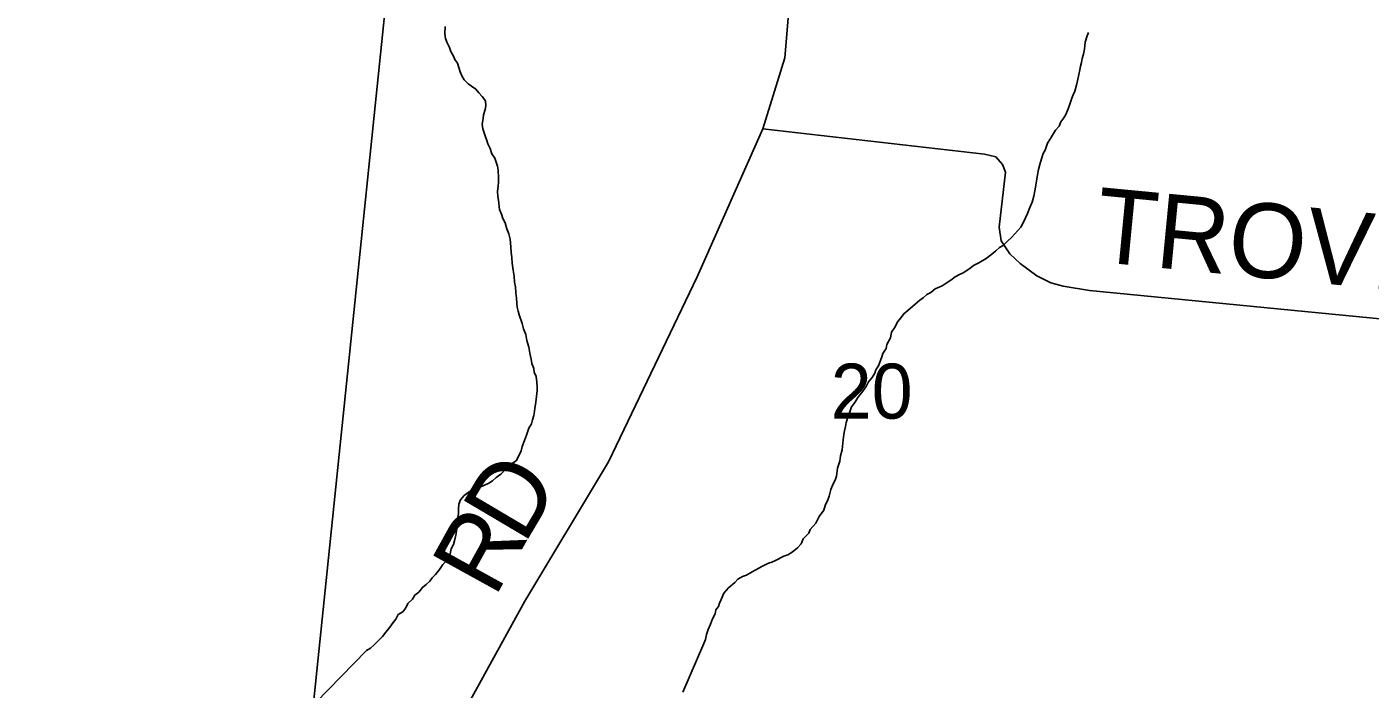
# Model space of a CAD drawing. Extents: x 1310247 to 1664935, y 284496 to 704931.
# Drawn here: x 1494175 to 1499571, y 505125 to 507787 of the extents above; entities that cross this region are included whole.
import ezdxf

# ---------------------------------------------------------------- set-up
doc = ezdxf.new("R2010")
doc.units = 0
for name, color, linetype in [('GM_X_County', 7, 'Continuous'), ('GM_X_County_Road_Text', 7, 'Continuous'), ('GM_X_County_Subdivision_Text', 7, 'Continuous'), ('GM_X_Minor_River_Text', 7, 'Continuous'), ('GM_X_Township_Road', 7, 'Continuous'), ('GM_X_Township_Subdivision', 7, 'Continuous'), ('GM_X_US_Location', 7, 'Continuous')]:
    doc.layers.add(name, color=color, linetype=linetype)

msp = doc.modelspace()

# ---------------------------------------------------------------- linework, layer by layer
at = {"layer": 'GM_X_County'}
for points in [[(1490330.6, 510528.2), (1495825.8, 509911.6), (1495258.9, 504406.3), (1489787.4, 504902.9)], [(1495825.8, 509911.6), (1500914.6, 509372.6), (1500316.1, 503893.5), (1495258.9, 504406.3)]]:
    msp.add_lwpolyline(points, close=True, dxfattribs=at)
at = {"layer": 'GM_X_County_Road_Text'}
msp.add_lwpolyline([(1495397, 501156.7), (1495503.9, 501226.7), (1495665.3, 501384.1), (1495749.5, 501805.5), (1495790.8, 502289.8), (1495844.5, 502797.9), (1495868.8, 503022), (1495875.7, 503174.2), (1495843.7, 503385.2), (1495769.5, 503705.3), (1495712.5, 503866.7), (1495578.6, 504105.7), (1495553, 504338.6), (1495616.3, 504503.8), (1495860.5, 504906.2), (1496175.9, 505478.4), (1496511.4, 506038.8), (1496867.7, 506782.3), (1497131.7, 507376.8), (1497219.9, 507662.5), (1497240.1, 507903.6)], dxfattribs=at)
at = {"layer": 'GM_X_County_Subdivision_Text'}
msp.add_lwpolyline([(1500575.3, 506503.3), (1500557.4, 506509), (1500545.5, 506512.8), (1500456.9, 506528), (1500229.3, 506553.3), (1498444.5, 506727.6), (1498337.7, 506744.3), (1498288.3, 506757.9), (1498231.9, 506786.4), (1498164.8, 506836.3), (1498124.4, 506874.3), (1498089.4, 506927.2), (1498081.1, 506981.8), (1498106, 507202.8), (1498094.1, 507233.7), (1498068, 507264.5), (1498021.7, 507275.2), (1497131.7, 507376.8)], dxfattribs=at)
at = {"layer": 'GM_X_Minor_River_Text'}
for points in [[(1496069.3, 507090.9), (1496067.7, 507105), (1496066.4, 507127.1), (1496069.1, 507147), (1496069.7, 507163), (1496070.2, 507181.1), (1496069.2, 507211.1), (1496065.7, 507227.3), (1496060.3, 507243.5), (1496054.8, 507259.7), (1496043.2, 507276.1), (1496035.9, 507298.3), (1496026.5, 507316.6), (1496023, 507330.8), (1496017.4, 507345), (1496011.9, 507361.2), (1496006.4, 507377.4), (1496005, 507395.5), (1496007.8, 507419.4), (1496010.3, 507433.4), (1496017, 507455.2), (1496019.5, 507469.1), (1496018.1, 507489.2), (1496004.7, 507507.7), (1495991.1, 507522.1), (1495979.5, 507536.5), (1495961.8, 507549.1), (1495948.1, 507557.5), (1495932.5, 507574), (1495923, 507590.3), (1495915.5, 507606.6), (1495904.6, 507641), (1495895, 507655.3), (1495889.5, 507669.5), (1495878, 507687.9), (1495872.5, 507704.1), (1495863.1, 507722.4), (1495857.7, 507740.6), (1495854.3, 507760.7), (1495855.2, 507788.8)], [(1498195.4, 507037.3), (1498204.2, 507061.1), (1498212.9, 507082.9), (1498219.8, 507106.7), (1498224.5, 507128.6), (1498227, 507142.5), (1498232.1, 507174.4), (1498234.7, 507192.4), (1498239.4, 507214.3), (1498244.1, 507234.2), (1498250.8, 507256), (1498257.6, 507277.8), (1498266.1, 507291.6), (1498275, 507319.4), (1498287.7, 507339), (1498306.9, 507372.5), (1498321.5, 507388.1), (1498328.1, 507405.9), (1498340.7, 507421.5), (1498349.2, 507435.3), (1498355.7, 507451.1), (1498362.3, 507468.9), (1498373.4, 507500.7), (1498377.9, 507514.5), (1498384.4, 507528.4), (1498391.2, 507552.2), (1498395.8, 507570.1), (1498400.7, 507596), (1498405.3, 507613.9), (1498407.8, 507629.8), (1498412.3, 507643.7), (1498414.9, 507659.7), (1498419.5, 507677.5), (1498424.1, 507697.4), (1498427.1, 507725.4), (1498434, 507751.2), (1498440.4, 507765.1)], [(1495539.3, 505280), (1495555.7, 505289.6), (1495570.2, 505303.1), (1495586.8, 505318.7), (1495603.4, 505336.2), (1495618, 505353.8), (1495632.8, 505373.3), (1495647.5, 505392.9), (1495658, 505406.6), (1495666.6, 505424.4), (1495685.1, 505435.8), (1495697.6, 505451.5), (1495706.3, 505469.2), (1495724.9, 505486.7), (1495733.5, 505502.5), (1495749.9, 505514), (1495764.6, 505533.6), (1495779.1, 505545.1), (1495793.6, 505558.7), (1495804.1, 505572.4), (1495816.6, 505586.1), (1495833.3, 505605.6), (1495846, 505625.2), (1495860.6, 505640.8), (1495869.1, 505654.6), (1495875.6, 505668.4), (1495880.3, 505688.3), (1495888.9, 505706), (1495895.8, 505731.9), (1495900.4, 505749.8), (1495903.2, 505773.7), (1495906, 505797.7), (1495906.6, 505815.7), (1495909, 505829.6), (1495909.6, 505847.6), (1495910.3, 505867.7), (1495916.9, 505885.5), (1495931.6, 505903.1), (1495948, 505914.6), (1495964.5, 505926.1), (1495978.8, 505933.7), (1495995, 505937.2), (1496011.2, 505942.7), (1496031.6, 505952.1), (1496046, 505961.7), (1496060.5, 505975.2), (1496079.1, 505988.7), (1496093.7, 506004.3), (1496110.2, 506017.8), (1496126.8, 506033.3), (1496141.1, 506042.9), (1496154, 506068.5), (1496160.5, 506082.3), (1496165.1, 506100.2), (1496174, 506124), (1496182.7, 506145.8), (1496191.7, 506173.5), (1496202.3, 506191.2), (1496206.8, 506207.1), (1496211.5, 506225), (1496214, 506241), (1496216.5, 506254.9), (1496218.9, 506268.9), (1496221.6, 506288.8), (1496224.8, 506324.8), (1496225.3, 506338.8), (1496223.9, 506358.9), (1496220.6, 506381), (1496213.2, 506399.3), (1496211.6, 506413.3), (1496204.3, 506433.6), (1496200.9, 506451.8), (1496195.6, 506476), (1496192.4, 506500.1), (1496183.2, 506526.4), (1496180, 506550.6), (1496170.7, 506572.9), (1496165.4, 506595.1), (1496152.5, 506629.6), (1496148.9, 506643.7), (1496145.4, 506659.8), (1496144, 506675.9), (1496142.6, 506696), (1496139.3, 506718.1), (1496138.1, 506742.2), (1496134.7, 506760.3), (1496133.5, 506784.4), (1496128.3, 506808.6), (1496125.2, 506836.8), (1496123.9, 506858.8), (1496120.6, 506881), (1496119.3, 506901.1), (1496117.9, 506919.1), (1496116.3, 506933.2), (1496111, 506955.4), (1496103.6, 506975.7), (1496096.4, 506999.9), (1496086.9, 507016.3), (1496081.5, 507034.5), (1496074, 507052.7), (1496069.3, 507090.9)], [(1496894.5, 505308.4), (1496901, 505324.2), (1496905.7, 505344.1), (1496912.4, 505363.9), (1496921.1, 505385.7), (1496929.9, 505407.4), (1496940.6, 505427.1), (1496943.1, 505443.1), (1496953.6, 505456.8), (1496958.1, 505470.7), (1496964.6, 505484.5), (1496975.5, 505510.2), (1496994.3, 505531.7), (1497019.1, 505553), (1497031.6, 505566.6), (1497050.1, 505578), (1497066.3, 505583.5), (1497088.9, 505596.9), (1497103.2, 505604.5), (1497127.7, 505617.7), (1497154.3, 505630.9), (1497168.5, 505634.5), (1497182.8, 505642.1), (1497215.5, 505659.1), (1497231.8, 505664.6), (1497250.2, 505676), (1497270.9, 505693.4), (1497285.5, 505709), (1497294.2, 505728.8), (1497317, 505752.1), (1497321.5, 505766), (1497344.4, 505791.3), (1497357.4, 505819), (1497376.3, 505844.5), (1497383.1, 505866.3), (1497391.7, 505882), (1497398.3, 505899.9), (1497405.2, 505927.7), (1497414, 505949.5), (1497422.5, 505965.2), (1497427.1, 505981.1), (1497432.2, 506013), (1497441.1, 506040.8), (1497443.8, 506062.8), (1497450.7, 506086.6), (1497451.1, 506100.6), (1497454, 506126.6), (1497456.7, 506148.5), (1497459.2, 506162.5), (1497463.8, 506180.4), (1497466.3, 506196.3), (1497475.4, 506226.1), (1497481.8, 506239.9), (1497488.5, 506259.7), (1497501.2, 506277.4), (1497513.9, 506297), (1497537, 506328.4), (1497547.6, 506344.1), (1497556.1, 506359.8), (1497570.8, 506377.4), (1497581.4, 506395.1), (1497585.9, 506409), (1497596.5, 506424.7), (1497609.7, 506460.4), (1497614.2, 506474.2), (1497626.9, 506493.9), (1497629.4, 506509.8), (1497644.4, 506537.4), (1497649.1, 506559.3), (1497663.9, 506580.9), (1497672.6, 506600.7), (1497687.2, 506618.2), (1497697.8, 506634), (1497714.3, 506647.5), (1497743.3, 506672.6), (1497761.9, 506688.1), (1497776.3, 506697.6), (1497790.8, 506711.2), (1497807.1, 506718.7), (1497823.7, 506734.2), (1497852.2, 506745.4), (1497872.7, 506758.8), (1497887.1, 506768.3), (1497903.6, 506781.9), (1497922, 506791.3), (1497936.3, 506798.9), (1497963, 506816.1), (1497977.5, 506827.7), (1497999.9, 506839), (1498028.6, 506856.1), (1498051.3, 506873.5), (1498067.8, 506887), (1498082.4, 506900.6), (1498096.7, 506908.1), (1498113.3, 506923.7), (1498131.9, 506941.1), (1498144.4, 506954.8), (1498167.4, 506982.1), (1498178.1, 507001.8), (1498186.7, 507019.6), (1498195.4, 507037.3)], [(1496809.8, 505112), (1496894.5, 505308.4)], [(1495234.5, 504966.7), (1495539.3, 505280)]]:
    msp.add_lwpolyline(points, dxfattribs=at)

# ---------------------------------------------------------------- texts
at = {"layer": 'GM_X_Township_Road'}
for s, rotation, p in [('D', 59.3898, (1496172.7, 505701.5)), ('R', 61.0883, (1496054.7, 505487.8))]:
    msp.add_text(s, height=300, rotation=rotation, dxfattribs=at).set_placement(p)
at = {"layer": 'GM_X_Township_Subdivision'}
msp.add_text('TROVILLO', height=300, rotation=354.5075, dxfattribs=at).set_placement((1498458.7, 506844.1))
at = {"layer": 'GM_X_US_Location'}
msp.add_text('20', height=221, rotation=0, dxfattribs=at).set_placement((1497404.6, 506212.1))

doc.saveas('drawing.dxf')
